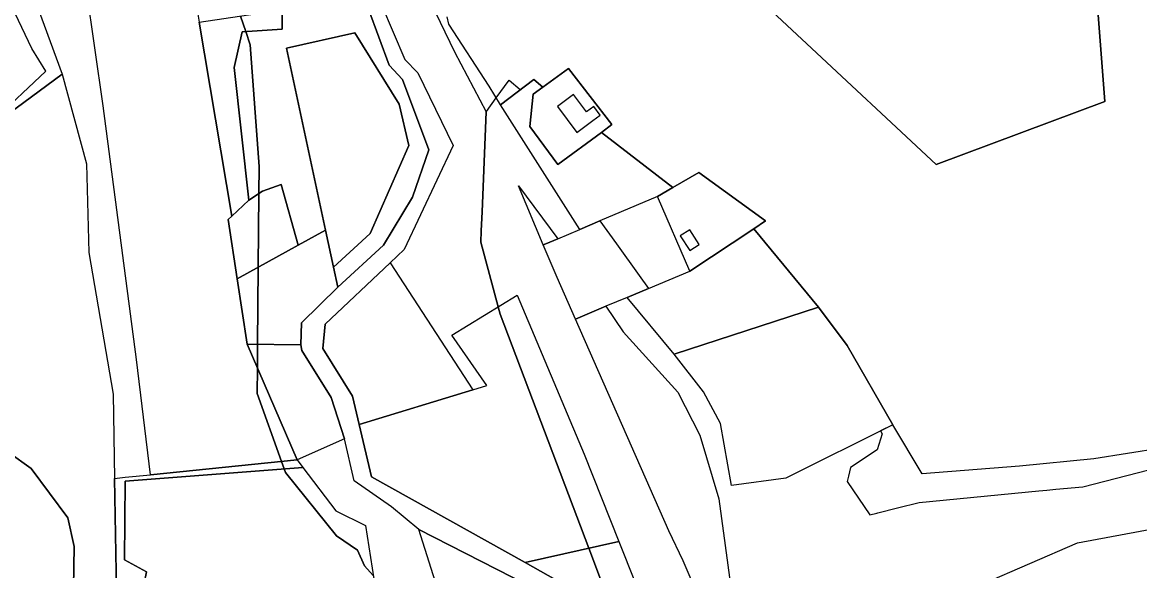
# Model space of a CAD drawing. Extents: x -477304 to -465429, y -1159113 to -1149210.
# Drawn here: x -475511.7 to -475194.4, y -1153575.4 to -1153419.6 of the extents above; entities that cross this region are included whole.
import ezdxf

# ---------------------------------------------------------------- set-up
doc = ezdxf.new("R2010")
doc.units = 0
for name, color, linetype in [('BPEJ_s', 7, 'Continuous'), ('orna_s', 7, 'Continuous'), ('PUPFL_s', 7, 'Continuous'), ('trav_porost_s', 7, 'Continuous'), ('voda_s', 7, 'Continuous'), ('zahrada_s', 7, 'Continuous')]:
    doc.layers.add(name, color=color, linetype=linetype)

msp = doc.modelspace()

# ---------------------------------------------------------------- linework, layer by layer
at = {"layer": 'BPEJ_s'}
for points in [[(-475408, -1153388.5), (-475389, -1153428), (-475380, -1153445), (-475381.15, -1153473.45), (-475381.37, -1153478.8), (-475381.5, -1153482), (-475376.56, -1153500.4), (-475376, -1153502.5), (-475350.87, -1153569), (-475335, -1153611), (-475311.77, -1153663.55), (-475309.99, -1153667.58), (-475295, -1153701.5), (-475264.5, -1153768.5), (-475263.28, -1153771.68), (-475257, -1153788), (-475242.78, -1153822.94), (-475241, -1153827.3), (-475211, -1153901), (-475203.65, -1153917.85), (-475190.52, -1153947.91)], [(-475408, -1153388.5), (-475389, -1153428), (-475380, -1153445), (-475379.91, -1153444.87), (-475377.14, -1153441.04), (-475373.5, -1153436), (-475370.3, -1153438.71), (-475366.49, -1153435.83), (-475363.92, -1153437.96), (-475356.62, -1153432.71), (-475344.29, -1153448.65), (-475347.26, -1153450.84), (-475326.98, -1153466.53), (-475319.56, -1153462.27), (-475300.71, -1153476.01), (-475304, -1153478.2), (-475285.65, -1153500.53), (-475277.48, -1153511.4), (-475264.52, -1153533.89), (-475267.99, -1153535.62), (-475267.5, -1153536.5), (-475269, -1153541), (-475276.5, -1153546), (-475277.13, -1153548.51), (-475277.5, -1153550), (-475271, -1153559.5), (-475269.02, -1153559), (-475268.75, -1153558.94), (-475263.19, -1153557.55), (-475257, -1153556), (-475223.06, -1153552.72)], [(-475520, -1153447.5), (-475505, -1153433.5), (-475509, -1153427), (-475517.5, -1153409)], [(-475520, -1153447.5), (-475505, -1153433.5), (-475509, -1153427), (-475517.5, -1153409)], [(-475449.74, -1153417.79), (-475448.26, -1153422.23), (-475447, -1153426), (-475444.5, -1153460.5), (-475444.56, -1153468.21), (-475444.72, -1153489.17), (-475444.89, -1153511.04), (-475444.94, -1153517.84), (-475445, -1153525), (-475438.14, -1153544.3), (-475437.36, -1153546.47), (-475437, -1153547.5), (-475422.5, -1153565.5), (-475416.5, -1153569.5), (-475414.5, -1153574), (-475412.07, -1153576.69)], [(-475412.07, -1153576.69), (-475414.5, -1153574), (-475416.5, -1153569.5), (-475422.5, -1153565.5), (-475437, -1153547.5), (-475437.36, -1153546.47), (-475438.14, -1153544.3), (-475445, -1153525), (-475444.94, -1153517.84), (-475444.89, -1153511.04), (-475444.72, -1153489.17), (-475444.56, -1153468.21), (-475444.5, -1153460.5), (-475447, -1153426), (-475448.26, -1153422.23), (-475449.74, -1153417.79)], [(-475335, -1153611), (-475350.87, -1153569), (-475376, -1153502.5), (-475376.56, -1153500.4), (-475381.5, -1153482), (-475381.37, -1153478.8), (-475381.15, -1153473.45), (-475380, -1153445), (-475379.91, -1153444.87), (-475377.14, -1153441.04), (-475373.5, -1153436), (-475370.3, -1153438.71), (-475366.49, -1153435.83), (-475363.92, -1153437.96), (-475356.62, -1153432.71), (-475344.29, -1153448.65), (-475347.26, -1153450.84), (-475326.98, -1153466.53), (-475319.56, -1153462.27), (-475300.71, -1153476.01), (-475304, -1153478.2), (-475285.65, -1153500.53), (-475277.48, -1153511.4), (-475264.52, -1153533.89), (-475267.99, -1153535.62), (-475267.5, -1153536.5), (-475269, -1153541), (-475276.5, -1153546), (-475277.13, -1153548.51), (-475277.5, -1153550), (-475271, -1153559.5), (-475269.02, -1153559), (-475268.75, -1153558.94), (-475263.19, -1153557.55), (-475257, -1153556), (-475223.06, -1153552.72), (-475220.77, -1153552.49), (-475218.2, -1153552.24), (-475210.5, -1153551.5), (-475157.21, -1153537.77)], [(-475223.06, -1153552.72), (-475220.77, -1153552.49), (-475218.2, -1153552.24), (-475210.5, -1153551.5), (-475157.21, -1153537.77)]]:
    msp.add_lwpolyline(points, dxfattribs=at)
at = {"layer": 'orna_s'}
for points in [[(-475493.5, -1153410.22), (-475471.8, -1153403.95), (-475464.4, -1153401.81), (-475461.47, -1153419.58), (-475452.22, -1153474.67), (-475453.24, -1153475.63), (-475450.7, -1153492.48), (-475447.9, -1153511), (-475433.71, -1153543.85), (-475475.33, -1153548.09), (-475479.28, -1153515.41), (-475488.8, -1153443.35)], [(-475412.91, -1153479.6), (-475423.33, -1153489.17), (-475425.64, -1153478.59), (-475436.66, -1153426.93), (-475417.33, -1153422.55), (-475404.72, -1153442.79), (-475401.93, -1153454.54)]]:
    msp.add_lwpolyline(points, close=True, dxfattribs=at)
at = {"layer": 'PUPFL_s'}
for points in [[(-475597.74, -1153443.76), (-475602.95, -1153443.6), (-475622.17, -1153445.5), (-475624.85, -1153445.17), (-475668.69, -1153415.63), (-475531.14, -1153360.32), (-475531.2, -1153370.12), (-475526.66, -1153384.3), (-475514.69, -1153395.34), (-475500.44, -1153434.27), (-475539.7, -1153463.29), (-475566.37, -1153459.27), (-475569.09, -1153455.81), (-475585.5, -1153446.34)], [(-475493.46, -1153459.75), (-475492.82, -1153484.93), (-475485.96, -1153525.23), (-475485.53, -1153549.13), (-475484.58, -1153602.24), (-475503.68, -1153602.19), (-475500.98, -1153601.49), (-475497.4, -1153591.91), (-475497, -1153568.53), (-475498.83, -1153560.34), (-475509.21, -1153546.37), (-475515.54, -1153541.79), (-475521.85, -1153525.95), (-475527.95, -1153510.61), (-475534.2, -1153498.06), (-475542.48, -1153488.38), (-475552.87, -1153479.13), (-475558.66, -1153477.28), (-475550.55, -1153471.31), (-475539.7, -1153463.29), (-475500.44, -1153434.27)], [(-475432.59, -1153511.19), (-475447.9, -1153511), (-475450.7, -1153492.48), (-475433.39, -1153482.89), (-475425.64, -1153478.59), (-475423.33, -1153489.17), (-475422.09, -1153494.81), (-475432.45, -1153504.95)], [(-475447.9, -1153511), (-475432.59, -1153511.19), (-475432.36, -1153512.82), (-475424.05, -1153526.18), (-475420.24, -1153537.94), (-475433.71, -1153543.85)], [(-475432.02, -1153546.07), (-475482.52, -1153549.89), (-475482.75, -1153572.24), (-475476.45, -1153575.67), (-475479.14, -1153588.6), (-475472.8, -1153596.67), (-475460.65, -1153599.55), (-475391.53, -1153587.63), (-475391.04, -1153589.56), (-475398.91, -1153605.97), (-475409.6, -1153608.56), (-475426.22, -1153612.36), (-475442.1, -1153612.19), (-475454.88, -1153600.58), (-475484.58, -1153602.24), (-475485.53, -1153549.13), (-475482.51, -1153548.82), (-475475.33, -1153548.09), (-475433.71, -1153543.85)], [(-475364.19, -1153630.97), (-475354.65, -1153652.11), (-475338.96, -1153674.55), (-475337.11, -1153686.73), (-475342.63, -1153693.53), (-475352.47, -1153699.06), (-475359.24, -1153708.08), (-475361.24, -1153720.05), (-475351.5, -1153752.33), (-475344.51, -1153763.39), (-475370.65, -1153738.27), (-475383.66, -1153711.66), (-475386.24, -1153680.16), (-475385.92, -1153676.93), (-475381.58, -1153633.54), (-475394.79, -1153629.3), (-475397.19, -1153613.06), (-475398.91, -1153605.97), (-475391.04, -1153589.56), (-475391.53, -1153587.63), (-475399.15, -1153563.69), (-475363.7, -1153581.77), (-475365.19, -1153609.8)]]:
    msp.add_lwpolyline(points, close=True, dxfattribs=at)
for points in [[(-475328.49, -1153388.64), (-475252.22, -1153459.94), (-475204.28, -1153442.03), (-475210.14, -1153365.57)], [(-475210.14, -1153365.57), (-475204.28, -1153442.03), (-475252.22, -1153459.94), (-475328.49, -1153388.64)], [(-475188.27, -1153540.51), (-475207.41, -1153543.59), (-475228.51, -1153545.69), (-475256.18, -1153547.88), (-475264.52, -1153533.89), (-475277.48, -1153511.4), (-475285.65, -1153500.53), (-475304, -1153478.2), (-475300.71, -1153476.01), (-475319.56, -1153462.27), (-475326.98, -1153466.53), (-475347.26, -1153450.84), (-475344.29, -1153448.65), (-475356.62, -1153432.71), (-475363.92, -1153437.96), (-475366.49, -1153435.83), (-475375.95, -1153442.99), (-475379.17, -1153437.69), (-475390.55, -1153420.08), (-475391.11, -1153417.99)]]:
    msp.add_lwpolyline(points, dxfattribs=at)
at = {"layer": 'trav_porost_s'}
for points in [[(-475452.22, -1153474.67), (-475461.47, -1153419.58), (-475437.93, -1153415.99), (-475437.96, -1153421.57), (-475449.27, -1153422.3), (-475451.59, -1153432.44), (-475447.42, -1153470.14)], [(-475347.26, -1153450.84), (-475359.68, -1153460.01), (-475367.63, -1153449.14), (-475366.69, -1153439.95), (-475363.92, -1153437.96), (-475356.62, -1153432.71), (-475344.29, -1153448.65)], [(-475347.67, -1153475.97), (-475353.42, -1153478.41), (-475375.95, -1153442.99), (-475366.49, -1153435.83), (-475363.92, -1153437.96), (-475366.69, -1153439.95), (-475367.63, -1153449.14), (-475359.68, -1153460.01), (-475347.26, -1153450.84), (-475326.98, -1153466.53), (-475331.38, -1153469.06)], [(-475351.5, -1153445.03), (-475355.17, -1153440.09), (-475359.76, -1153443.5), (-475354.25, -1153450.91), (-475349.66, -1153447.5), (-475347.59, -1153445.96), (-475349.43, -1153443.49)], [(-475319.56, -1153462.27), (-475300.71, -1153476.01), (-475304, -1153478.2), (-475322.12, -1153490.3), (-475331.38, -1153469.06), (-475326.98, -1153466.53)], [(-475450.7, -1153492.48), (-475453.24, -1153475.63), (-475452.22, -1153474.67), (-475447.42, -1153470.14), (-475443.54, -1153467.52), (-475438.23, -1153465.61), (-475433.39, -1153482.89)], [(-475363.76, -1153482.79), (-475370.84, -1153466), (-475359.66, -1153481.05), (-475363.08, -1153482.5)], [(-475333.87, -1153495.2), (-475322.12, -1153490.3), (-475304, -1153478.2), (-475285.65, -1153500.53), (-475326.61, -1153513.89), (-475339.91, -1153497.72)], [(-475319.46, -1153482.7), (-475322.18, -1153478.5), (-475324.87, -1153480.24), (-475322.15, -1153484.44)], [(-475426.38, -1153512.24), (-475425.71, -1153505.33), (-475407.29, -1153487.91), (-475383.8, -1153523.97), (-475416.1, -1153533.82), (-475418, -1153525.76)], [(-475352.17, -1153542.28), (-475342.3, -1153567.07), (-475368.96, -1153573.07), (-475412.56, -1153548.68), (-475416.1, -1153533.82), (-475383.8, -1153523.97), (-475379.84, -1153522.76), (-475389.71, -1153508.46), (-475371.19, -1153497.11)], [(-475354.65, -1153503.87), (-475346, -1153500.26), (-475341.09, -1153507.49), (-475325.58, -1153524.61), (-475319.31, -1153536.84), (-475313.9, -1153554.99), (-475308.84, -1153592.63), (-475296.39, -1153612.95), (-475302.22, -1153626.36), (-475310.19, -1153603.67), (-475314.64, -1153593.42), (-475315.88, -1153591.58), (-475324.08, -1153572.59), (-475328.15, -1153564.04)], [(-475310.29, -1153551.17), (-475313.48, -1153533.52), (-475318.27, -1153524.53), (-475326.61, -1153513.89), (-475285.65, -1153500.53), (-475277.48, -1153511.4), (-475264.52, -1153533.89), (-475294.89, -1153549.04)], [(-475460.65, -1153599.55), (-475472.8, -1153596.67), (-475479.14, -1153588.6), (-475476.45, -1153575.67), (-475482.75, -1153572.24), (-475482.52, -1153549.89), (-475432.02, -1153546.07), (-475422.7, -1153558.32), (-475414.26, -1153562.54), (-475410.51, -1153586.77)], [(-475177.74, -1153611.24), (-475119.33, -1153578.07), (-475119.47, -1153580.22), (-475124.5, -1153590.75), (-475151.09, -1153627.76), (-475178.33, -1153618.5), (-475212.23, -1153616.22), (-475237.76, -1153619.12), (-475238.02, -1153615.32), (-475239.41, -1153589.93), (-475242.7, -1153580.69), (-475239.09, -1153579.19), (-475212.03, -1153567.45), (-475190.2, -1153563.38), (-475177.22, -1153559.5)], [(-475323.22, -1153615.03), (-475309.33, -1153644.85), (-475302.79, -1153661.48), (-475338.61, -1153669.73), (-475351.25, -1153650.87), (-475359.92, -1153630.93), (-475361.16, -1153610.03), (-475359.02, -1153581.25), (-475360.24, -1153577.99), (-475368.96, -1153573.07), (-475342.3, -1153567.07)]]:
    msp.add_lwpolyline(points, close=True, dxfattribs=at)
for points in [[(-475413.45, -1153415.88), (-475407.56, -1153431.77), (-475403.78, -1153435.84), (-475396.26, -1153455.85), (-475400.91, -1153469.29), (-475409.12, -1153482.87), (-475422.09, -1153494.81), (-475423.33, -1153489.17), (-475412.91, -1153479.6), (-475401.93, -1153454.54), (-475404.72, -1153442.79), (-475417.33, -1153422.55), (-475436.66, -1153426.93), (-475425.64, -1153478.59), (-475433.39, -1153482.89), (-475438.23, -1153465.61), (-475443.54, -1153467.52), (-475447.42, -1153470.14), (-475451.59, -1153432.44), (-475449.27, -1153422.3), (-475437.96, -1153421.57), (-475437.93, -1153415.99)], [(-475515.54, -1153541.79), (-475509.21, -1153546.37), (-475498.83, -1153560.34), (-475497, -1153568.53), (-475497.4, -1153591.91), (-475500.98, -1153601.49), (-475503.68, -1153602.19), (-475510.04, -1153603.85), (-475528.97, -1153608.89)]]:
    msp.add_lwpolyline(points, dxfattribs=at)
at = {"layer": 'voda_s'}
for points in [[(-475409.69, -1153414.57), (-475403.11, -1153430.11), (-475399.41, -1153433.92), (-475389.41, -1153454.54), (-475403.26, -1153484.1), (-475407.29, -1153487.91), (-475425.71, -1153505.33), (-475426.38, -1153512.24), (-475418, -1153525.76), (-475416.1, -1153533.82), (-475412.56, -1153548.68), (-475368.96, -1153573.07), (-475360.24, -1153577.99), (-475359.02, -1153581.25), (-475361.16, -1153610.03), (-475359.92, -1153630.93), (-475351.25, -1153650.87), (-475338.61, -1153669.73), (-475335.57, -1153674.07), (-475331.77, -1153685.56)], [(-475407.56, -1153431.77), (-475413.45, -1153415.88)], [(-475363.7, -1153581.77), (-475399.15, -1153563.69), (-475406.88, -1153557.18), (-475417.45, -1153549.84), (-475420.24, -1153537.94), (-475424.05, -1153526.18), (-475432.36, -1153512.82), (-475432.59, -1153511.19), (-475432.45, -1153504.95), (-475422.09, -1153494.81), (-475409.12, -1153482.87), (-475400.91, -1153469.29), (-475396.26, -1153455.85), (-475403.78, -1153435.84), (-475407.56, -1153431.77)]]:
    msp.add_lwpolyline(points, dxfattribs=at)
at = {"layer": 'zahrada_s'}
msp.add_lwpolyline([(-475363.76, -1153482.79), (-475363.08, -1153482.5), (-475359.66, -1153481.05), (-475353.42, -1153478.41), (-475347.67, -1153475.97), (-475342.96, -1153482.53), (-475336.55, -1153491.47), (-475333.87, -1153495.2), (-475339.91, -1153497.72), (-475346, -1153500.26), (-475354.65, -1153503.87), (-475359.83, -1153492.11)], close=True, dxfattribs=at)

doc.saveas('drawing.dxf')
